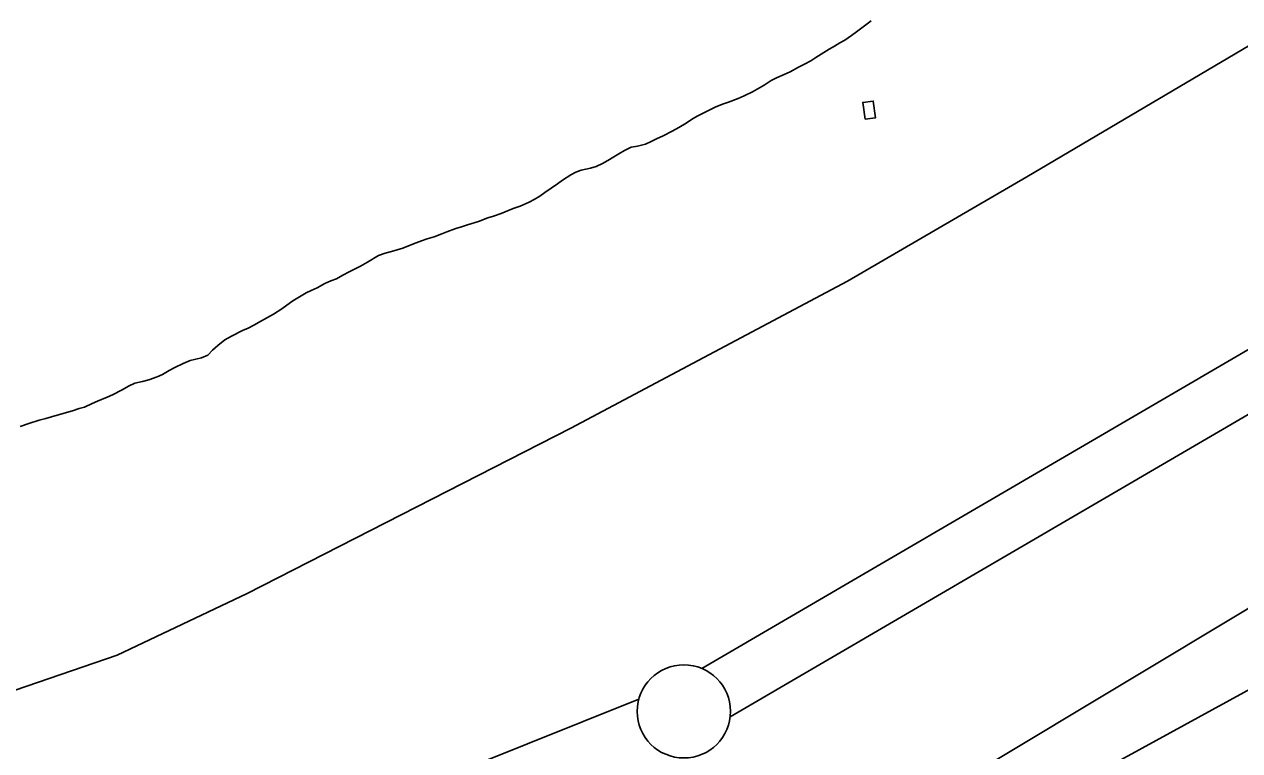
# Model space of a CAD drawing. Extents: x 3161514 to 3199414, y 831166 to 856601.
# Drawn here: x 3193061 to 3193712, y 838713 to 839102 of the extents above; entities that cross this region are included whole.
import ezdxf

# ---------------------------------------------------------------- set-up
doc = ezdxf.new("R2010")
doc.units = 0
for name, color, linetype in [('V-BLDG-OTLN', 7, 'Continuous'), ('V-LEVE-TOET', 7, 'Continuous'), ('V-SURV-LINE', 7, 'Continuous'), ('V-TOPO-SHOR', 7, 'Continuous')]:
    doc.layers.add(name, color=color, linetype=linetype)

msp = doc.modelspace()

# ---------------------------------------------------------------- linework, layer by layer
at = {"layer": 'V-BLDG-OTLN'}
msp.add_lwpolyline([(3193511.59, 839051.57), (3193510.35, 839060.54), (3193515.99, 839061.32), (3193517.23, 839052.35)], close=True, dxfattribs=at)
at = {"layer": 'V-LEVE-TOET'}
for points in [[(3194744.49, 839998.03), (3194726.93, 839983.76), (3194698.15, 839959.67), (3194644.65, 839901.73), (3194540.13, 839784.13), (3194513.54, 839748.12), (3194487.02, 839717.3), (3194414.73, 839657.08), (3194337.8, 839587.71), (3194271.83, 839524.23), (3194190.16, 839463.79), (3194081.03, 839378.41), (3193992.16, 839305.51), (3193853.51, 839190.19), (3193787.28, 839132.4), (3193724.83, 839095.34), (3193598.25, 839020.74), (3193502.23, 838964.67), (3193353.82, 838885.83), (3193180.33, 838797.25), (3193110.57, 838764.13), (3193055.89, 838745.4)], [(3195048.75, 839953.27), (3195048.6, 839953.42), (3194996.03, 839892.83), (3194846.17, 839719.03), (3194664.67, 839520.03), (3194488.08, 839341.45), (3194321.96, 839193.29), (3194278.67, 839155.07), (3194235.36, 839122.25), (3194084.39, 839024.32), (3193993.83, 838964.68), (3193830.88, 838858.19), (3193719.91, 838790.9), (3193577.69, 838705.4)]]:
    msp.add_lwpolyline(points, dxfattribs=at)
at = {"layer": 'V-SURV-LINE'}
for points in [[(3193424.11, 838756.98), (3193909.04, 839040.14)], [(3193924.17, 839014.24), (3193439.24, 838731.08)], [(3193061.18, 838608.32), (3193390.28, 838740.43)]]:
    msp.add_lwpolyline(points, dxfattribs=at)
msp.add_circle((3193414.43, 838733.96), 25, dxfattribs=at)
at = {"layer": 'V-TOPO-SHOR'}
for points in [[(3192767.78, 838359.87), (3192972.87, 838423.52), (3193156.75, 838487.17), (3193252.22, 838515.46), (3193407.81, 838582.65), (3193581.08, 838671.05), (3193729.59, 838752.38), (3193913.47, 838869.07), (3194072.59, 838975.15), (3194221.11, 839074.16), (3194351.94, 839183.78), (3194482.78, 839300.47), (3194578.25, 839388.88)], [(3193356.54, 839023.21), (3193359.33, 839024.31), (3193364.41, 839025.4), (3193367.37, 839026.18), (3193370.82, 839027.77), (3193373.62, 839029.37), (3193376.92, 839031.45), (3193379.56, 839033.05), (3193382.53, 839034.82), (3193386.15, 839036.57), (3193389.59, 839037.18), (3193393.86, 839038.11), (3193396.98, 839039.54), (3193399.78, 839040.97), (3193403.4, 839042.73), (3193408.18, 839045.12), (3193411.8, 839047.2), (3193415.6, 839049.45), (3193419.06, 839051.85), (3193421.86, 839053.46), (3193427.62, 839056.33), (3193431.24, 839058.08), (3193435.19, 839059.66), (3193438.31, 839060.77), (3193443.57, 839062.66), (3193446.7, 839064.1), (3193451.14, 839066.33), (3193457.4, 839069.85), (3193461.2, 839072.42), (3193464.16, 839073.85), (3193468.27, 839075.6), (3193471.4, 839077.03), (3193475.85, 839079.43), (3193479.14, 839081.03), (3193482.43, 839082.95), (3193485.24, 839084.71), (3193488.04, 839086.47), (3193492.33, 839089.2), (3193495.13, 839090.8), (3193498.1, 839092.56), (3193500.73, 839094), (3193504.36, 839096.41), (3193507, 839098.5), (3193510.47, 839101.07), (3193514.77, 839104.29)], [(3193058.55, 838886.81), (3193063.32, 838888.38), (3193068.9, 838890.11), (3193072.35, 838891.05), (3193075.47, 838891.99), (3193078.42, 838892.77), (3193086.63, 838895.12), (3193090.25, 838896.38), (3193093.2, 838897.16), (3193097.15, 838899.08), (3193100.11, 838900.35), (3193105.21, 838902.57), (3193108.17, 838903.68), (3193113.27, 838906.4), (3193116.73, 838908.32), (3193120.19, 838909.91), (3193124.29, 838910.84), (3193127.57, 838911.78), (3193132.01, 838913.35), (3193134.97, 838914.62), (3193138.44, 838916.87), (3193141.56, 838918.47), (3193146.01, 838920.54), (3193149.79, 838922.12), (3193155.86, 838923.52), (3193159.15, 838924.95), (3193161.8, 838927.7), (3193164.62, 838930.28), (3193168.42, 838933.18), (3193171.88, 838935.26), (3193177.8, 838938.29), (3193180.93, 838939.56), (3193183.89, 838941.16), (3193188.01, 838943.4), (3193191.3, 838945.15), (3193194.44, 838947.08), (3193198.89, 838949.8), (3193201.53, 838951.89), (3193204.83, 838954.14), (3193208.3, 838956.39), (3193211.92, 838958.47), (3193214.72, 838959.74), (3193217.84, 838961.17), (3193221.96, 838963.41), (3193225.25, 838964.84), (3193228.21, 838965.95), (3193231.67, 838967.87), (3193234.96, 838969.63), (3193241.06, 838972.82), (3193244.85, 838974.9), (3193250.78, 838978.42), (3193254.23, 838979.69), (3193257.68, 838980.62), (3193260.8, 838981.57), (3193263.75, 838982.35), (3193269.51, 838984.73), (3193273.78, 838986.31), (3193276.74, 838987.42), (3193280.52, 838988.51), (3193284.63, 838990.1), (3193287.42, 838991.2), (3193292.19, 838992.94), (3193295.31, 838993.88), (3193298.43, 838994.99), (3193304.34, 838996.71), (3193309.27, 838998.61), (3193312.39, 838999.56), (3193316.5, 839000.98), (3193322.92, 839003.68), (3193326.69, 839004.94), (3193331.46, 839007), (3193334.26, 839008.44), (3193337.23, 839010.36), (3193339.87, 839012.29), (3193343.34, 839014.54), (3193346.64, 839016.95), (3193349.45, 839018.88), (3193353.9, 839021.77), (3193356.54, 839023.21)]]:
    msp.add_lwpolyline(points, dxfattribs=at)

doc.saveas('drawing.dxf')
